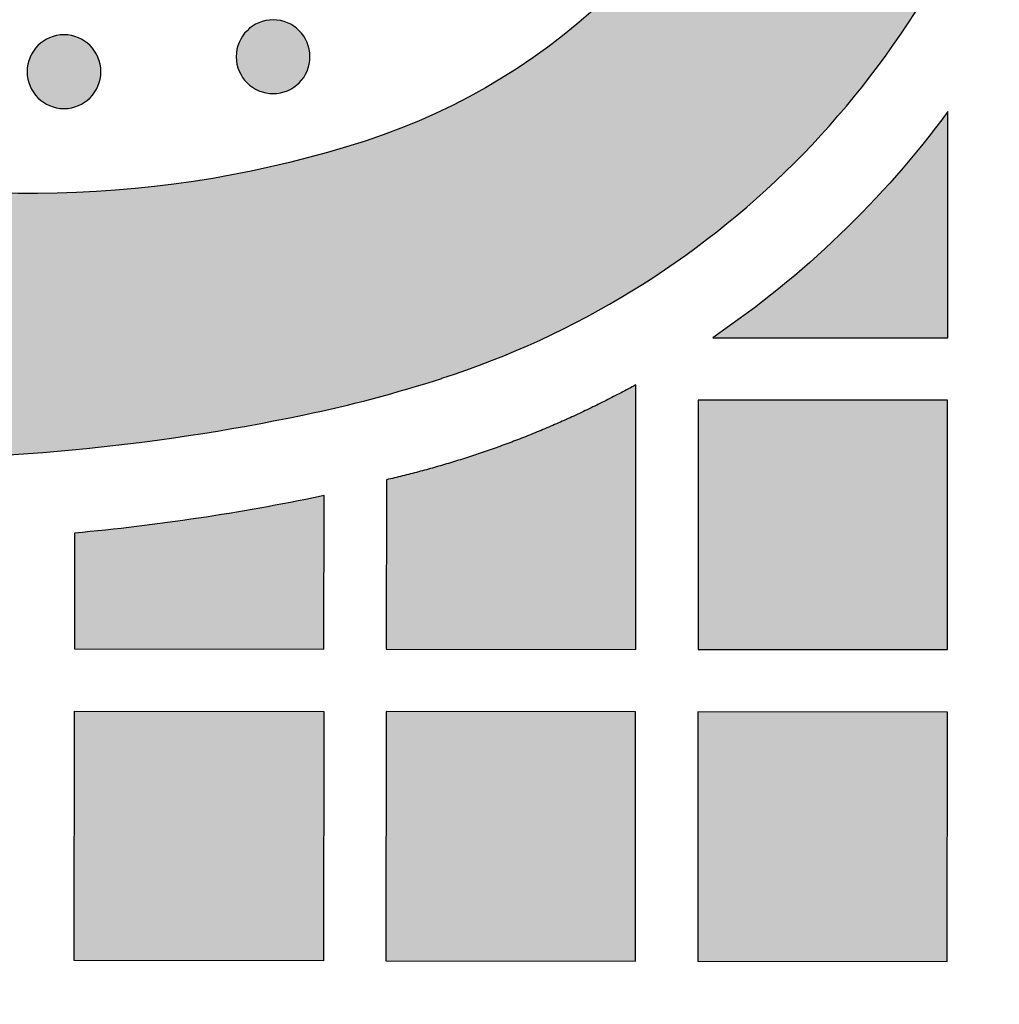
# Model space of a CAD drawing. Header units: millimetres. Extents: x -3873 to -97, y 912 to 4165.
# Tile 570 of 656: x -1401 to -1354, y 3028 to 3075. Entities that reach past the tile are written whole.
import ezdxf

# ---------------------------------------------------------------- set-up
doc = ezdxf.new("R2010")
doc.units = ezdxf.units.MM
doc.layers.add('pattern', color=7, linetype='Continuous', true_color=0x000000)

msp = doc.modelspace()

# ---------------------------------------------------------------- hatches: boundary and pattern name
at = {"layer": 'pattern'}
for points in [[(-1452.952, 3067.224), (-1451.545, 3066.873), (-1450.146, 3066.481), (-1448.754, 3066.049), (-1447.373, 3065.577), (-1446.003, 3065.066), (-1444.646, 3064.516), (-1443.304, 3063.927), (-1441.98, 3063.3), (-1440.673, 3062.636), (-1439.386, 3061.936), (-1438.12, 3061.2), (-1436.877, 3060.43), (-1435.659, 3059.626), (-1434.465, 3058.79), (-1433.299, 3057.923), (-1432.16, 3057.027), (-1429.43, 3056.398), (-1426.676, 3055.844), (-1423.901, 3055.366), (-1421.109, 3054.964), (-1418.302, 3054.64), (-1415.484, 3054.394), (-1412.658, 3054.227), (-1409.827, 3054.139), (-1406.995, 3054.129), (-1404.164, 3054.199), (-1401.339, 3054.348), (-1398.523, 3054.576), (-1395.719, 3054.881), (-1392.929, 3055.264), (-1390.158, 3055.723), (-1387.407, 3056.257), (-1385.734, 3056.629), (-1384.071, 3057.046), (-1382.419, 3057.507), (-1380.781, 3058.012), (-1379.635, 3058.4), (-1378.492, 3058.824), (-1377.356, 3059.283), (-1376.226, 3059.778), (-1375.106, 3060.308), (-1373.997, 3060.874), (-1372.899, 3061.474), (-1371.816, 3062.109), (-1370.748, 3062.779), (-1369.697, 3063.482), (-1368.665, 3064.218), (-1367.653, 3064.986), (-1366.663, 3065.786), (-1365.696, 3066.616), (-1364.753, 3067.475), (-1363.836, 3068.363), (-1362.947, 3069.278), (-1362.085, 3070.219), (-1361.253, 3071.185), (-1360.452, 3072.174), (-1359.682, 3073.184), (-1358.944, 3074.215), (-1358.239, 3075.264), (-1357.567, 3076.331), (-1356.93, 3077.413), (-1356.327, 3078.509), (-1355.76, 3079.618), (-1355.227, 3080.737), (-1354.731, 3081.865), (-1354.269, 3083.001), (-1353.843, 3084.143), (-1353.453, 3085.289), (-1353.034, 3086.625), (-1352.644, 3087.976), (-1352.282, 3089.339), (-1351.949, 3090.714), (-1351.645, 3092.101), (-1351.372, 3093.497), (-1351.129, 3094.903), (-1350.916, 3096.317), (-1350.735, 3097.738), (-1350.586, 3099.166), (-1350.468, 3100.598), (-1350.382, 3102.035), (-1350.328, 3103.475), (-1350.307, 3104.916), (-1350.318, 3106.359), (-1350.361, 3107.801), (-1350.436, 3109.242), (-1350.544, 3110.68), (-1350.685, 3112.115), (-1350.857, 3113.546), (-1351.061, 3114.97), (-1351.296, 3116.388), (-1351.563, 3117.799), (-1351.861, 3119.2), (-1352.189, 3120.592), (-1352.547, 3121.973), (-1352.934, 3123.342), (-1353.351, 3124.699), (-1353.796, 3126.042), (-1354.27, 3127.371), (-1354.77, 3128.684), (-1355.297, 3129.982), (-1356.582, 3132.68), (-1357.787, 3135.419), (-1358.91, 3138.197), (-1359.948, 3141.008), (-1360.9, 3143.849), (-1361.766, 3146.716), (-1362.544, 3149.606), (-1363.233, 3152.514), (-1363.505, 3151.299), (-1363.8, 3150.087), (-1364.119, 3148.879), (-1364.46, 3147.677), (-1364.825, 3146.481), (-1365.213, 3145.292), (-1365.624, 3144.109), (-1366.058, 3142.934), (-1366.514, 3141.768), (-1366.991, 3140.611), (-1367.491, 3139.464), (-1368.013, 3138.328), (-1368.555, 3137.202), (-1369.119, 3136.088), (-1369.703, 3134.985), (-1370.307, 3133.896), (-1369.328, 3132.097), (-1368.405, 3130.266), (-1367.539, 3128.405), (-1366.731, 3126.517), (-1365.983, 3124.605), (-1365.296, 3122.671), (-1364.67, 3120.718), (-1364.106, 3118.749), (-1363.872, 3117.848), (-1363.653, 3116.941), (-1363.45, 3116.027), (-1363.263, 3115.108), (-1363.093, 3114.185), (-1362.938, 3113.256), (-1362.801, 3112.324), (-1362.68, 3111.387), (-1362.575, 3110.448), (-1362.488, 3109.506), (-1362.418, 3108.561), (-1362.364, 3107.614), (-1362.328, 3106.666), (-1362.309, 3105.717), (-1362.308, 3104.768), (-1362.323, 3103.818), (-1362.356, 3102.869), (-1362.406, 3101.921), (-1362.473, 3100.974), (-1362.558, 3100.029), (-1362.659, 3099.087), (-1362.778, 3098.147), (-1362.913, 3097.21), (-1363.065, 3096.277), (-1363.234, 3095.348), (-1363.419, 3094.424), (-1363.62, 3093.505), (-1363.838, 3092.591), (-1364.071, 3091.683), (-1364.321, 3090.781), (-1364.585, 3089.886), (-1364.865, 3088.997), (-1365.145, 3088.176), (-1365.451, 3087.357), (-1365.782, 3086.542), (-1366.138, 3085.733), (-1366.52, 3084.93), (-1366.927, 3084.135), (-1367.359, 3083.348), (-1367.817, 3082.572), (-1368.298, 3081.807), (-1368.804, 3081.054), (-1369.333, 3080.315), (-1369.886, 3079.59), (-1370.461, 3078.881), (-1371.057, 3078.188), (-1371.675, 3077.513), (-1372.314, 3076.857), (-1372.971, 3076.22), (-1373.647, 3075.603), (-1374.341, 3075.008), (-1375.051, 3074.434), (-1375.777, 3073.883), (-1376.518, 3073.355), (-1377.271, 3072.851), (-1378.038, 3072.371), (-1378.815, 3071.915), (-1379.602, 3071.484), (-1380.398, 3071.079), (-1381.201, 3070.698), (-1382.011, 3070.343), (-1382.827, 3070.014), (-1383.646, 3069.71), (-1384.468, 3069.432), (-1385.357, 3069.153), (-1386.253, 3068.89), (-1387.155, 3068.643), (-1388.064, 3068.411), (-1388.978, 3068.195), (-1389.898, 3067.996), (-1390.822, 3067.812), (-1391.751, 3067.645), (-1392.685, 3067.495), (-1393.622, 3067.361), (-1394.562, 3067.245), (-1395.505, 3067.145), (-1396.45, 3067.063), (-1397.397, 3066.997), (-1398.345, 3066.949), (-1399.294, 3066.918), (-1400.244, 3066.904), (-1401.193, 3066.907), (-1402.142, 3066.928), (-1403.09, 3066.966), (-1404.037, 3067.021), (-1404.981, 3067.093), (-1405.923, 3067.182), (-1406.863, 3067.289), (-1407.799, 3067.411), (-1408.731, 3067.551), (-1409.659, 3067.707), (-1410.582, 3067.879), (-1411.501, 3068.068), (-1412.414, 3068.273), (-1413.321, 3068.493), (-1414.222, 3068.729), (-1416.191, 3069.297), (-1418.144, 3069.927), (-1420.079, 3070.619), (-1421.991, 3071.372), (-1423.879, 3072.184), (-1425.74, 3073.055), (-1427.571, 3073.982), (-1429.369, 3074.966), (-1430.722, 3074.202), (-1432.097, 3073.472), (-1433.494, 3072.776), (-1434.911, 3072.117), (-1436.346, 3071.494), (-1437.8, 3070.908), (-1439.269, 3070.361), (-1440.752, 3069.852), (-1442.249, 3069.382), (-1443.757, 3068.953), (-1445.274, 3068.563), (-1446.8, 3068.214), (-1448.332, 3067.905), (-1449.869, 3067.637), (-1451.41, 3067.41)], [(-1390.155, 3074.742), (-1390.127, 3074.77), (-1390.098, 3074.797), (-1390.068, 3074.824), (-1390.038, 3074.85), (-1390.006, 3074.876), (-1389.973, 3074.901), (-1389.94, 3074.925), (-1389.906, 3074.949), (-1389.871, 3074.973), (-1389.835, 3074.995), (-1389.799, 3075.017), (-1389.762, 3075.039), (-1389.723, 3075.059), (-1389.685, 3075.079), (-1389.645, 3075.098), (-1389.605, 3075.115), (-1389.564, 3075.132), (-1389.523, 3075.148), (-1389.481, 3075.164), (-1389.439, 3075.178), (-1389.396, 3075.191), (-1389.352, 3075.203), (-1389.308, 3075.214), (-1389.264, 3075.223), (-1389.219, 3075.232), (-1389.174, 3075.24), (-1389.129, 3075.246), (-1389.084, 3075.251), (-1389.038, 3075.256), (-1388.992, 3075.258), (-1388.946, 3075.26), (-1388.9, 3075.261), (-1388.854, 3075.26), (-1388.809, 3075.258), (-1388.763, 3075.255), (-1388.717, 3075.251), (-1388.672, 3075.246), (-1388.626, 3075.239), (-1388.581, 3075.232), (-1388.537, 3075.223), (-1388.492, 3075.213), (-1388.449, 3075.202), (-1388.405, 3075.19), (-1388.362, 3075.177), (-1388.32, 3075.162), (-1388.278, 3075.147), (-1388.236, 3075.131), (-1388.196, 3075.114), (-1388.156, 3075.096), (-1388.116, 3075.077), (-1388.078, 3075.058), (-1388.04, 3075.037), (-1388.002, 3075.016), (-1387.966, 3074.994), (-1387.93, 3074.971), (-1387.895, 3074.947), (-1387.861, 3074.923), (-1387.828, 3074.899), (-1387.795, 3074.873), (-1387.764, 3074.848), (-1387.733, 3074.821), (-1387.703, 3074.795), (-1387.674, 3074.767), (-1387.646, 3074.74), (-1387.619, 3074.712), (-1387.592, 3074.683), (-1387.565, 3074.653), (-1387.539, 3074.622), (-1387.513, 3074.59), (-1387.488, 3074.558), (-1387.463, 3074.525), (-1387.439, 3074.49), (-1387.416, 3074.455), (-1387.393, 3074.42), (-1387.371, 3074.383), (-1387.35, 3074.346), (-1387.329, 3074.308), (-1387.31, 3074.269), (-1387.291, 3074.23), (-1387.273, 3074.19), (-1387.256, 3074.149), (-1387.24, 3074.107), (-1387.225, 3074.066), (-1387.211, 3074.023), (-1387.198, 3073.98), (-1387.186, 3073.937), (-1387.175, 3073.893), (-1387.165, 3073.848), (-1387.156, 3073.804), (-1387.149, 3073.759), (-1387.142, 3073.713), (-1387.137, 3073.668), (-1387.133, 3073.622), (-1387.13, 3073.577), (-1387.128, 3073.531), (-1387.128, 3073.485), (-1387.128, 3073.439), (-1387.13, 3073.393), (-1387.133, 3073.347), (-1387.137, 3073.302), (-1387.143, 3073.256), (-1387.149, 3073.211), (-1387.157, 3073.166), (-1387.166, 3073.121), (-1387.176, 3073.077), (-1387.187, 3073.033), (-1387.199, 3072.99), (-1387.212, 3072.947), (-1387.226, 3072.904), (-1387.241, 3072.862), (-1387.257, 3072.821), (-1387.274, 3072.78), (-1387.292, 3072.74), (-1387.311, 3072.701), (-1387.331, 3072.662), (-1387.351, 3072.624), (-1387.373, 3072.587), (-1387.395, 3072.55), (-1387.418, 3072.515), (-1387.441, 3072.48), (-1387.465, 3072.446), (-1387.49, 3072.412), (-1387.515, 3072.38), (-1387.541, 3072.348), (-1387.567, 3072.318), (-1387.594, 3072.288), (-1387.621, 3072.259), (-1387.649, 3072.231), (-1387.677, 3072.203), (-1387.706, 3072.176), (-1387.736, 3072.149), (-1387.766, 3072.123), (-1387.798, 3072.097), (-1387.831, 3072.072), (-1387.864, 3072.048), (-1387.898, 3072.024), (-1387.933, 3072), (-1387.969, 3071.977), (-1388.005, 3071.955), (-1388.043, 3071.934), (-1388.081, 3071.914), (-1388.119, 3071.894), (-1388.159, 3071.875), (-1388.199, 3071.857), (-1388.24, 3071.84), (-1388.281, 3071.824), (-1388.323, 3071.809), (-1388.365, 3071.795), (-1388.408, 3071.782), (-1388.452, 3071.77), (-1388.496, 3071.759), (-1388.54, 3071.749), (-1388.585, 3071.741), (-1388.63, 3071.733), (-1388.675, 3071.727), (-1388.72, 3071.721), (-1388.766, 3071.717), (-1388.812, 3071.714), (-1388.858, 3071.713), (-1388.904, 3071.712), (-1388.95, 3071.713), (-1388.996, 3071.715), (-1389.041, 3071.718), (-1389.087, 3071.722), (-1389.132, 3071.727), (-1389.178, 3071.734), (-1389.223, 3071.741), (-1389.267, 3071.75), (-1389.312, 3071.76), (-1389.355, 3071.771), (-1389.399, 3071.783), (-1389.442, 3071.796), (-1389.484, 3071.81), (-1389.526, 3071.826), (-1389.568, 3071.842), (-1389.608, 3071.859), (-1389.648, 3071.877), (-1389.688, 3071.896), (-1389.726, 3071.915), (-1389.764, 3071.936), (-1389.802, 3071.957), (-1389.838, 3071.979), (-1389.874, 3072.002), (-1389.909, 3072.025), (-1389.943, 3072.05), (-1389.976, 3072.074), (-1390.009, 3072.099), (-1390.04, 3072.125), (-1390.071, 3072.152), (-1390.101, 3072.178), (-1390.13, 3072.205), (-1390.158, 3072.233), (-1390.185, 3072.261), (-1390.212, 3072.29), (-1390.239, 3072.32), (-1390.265, 3072.351), (-1390.291, 3072.383), (-1390.316, 3072.415), (-1390.341, 3072.448), (-1390.365, 3072.482), (-1390.388, 3072.517), (-1390.411, 3072.553), (-1390.433, 3072.59), (-1390.454, 3072.627), (-1390.475, 3072.665), (-1390.494, 3072.704), (-1390.513, 3072.743), (-1390.531, 3072.783), (-1390.548, 3072.824), (-1390.564, 3072.865), (-1390.579, 3072.907), (-1390.593, 3072.95), (-1390.606, 3072.993), (-1390.618, 3073.036), (-1390.629, 3073.08), (-1390.639, 3073.125), (-1390.648, 3073.169), (-1390.655, 3073.214), (-1390.662, 3073.259), (-1390.667, 3073.305), (-1390.671, 3073.351), (-1390.674, 3073.396), (-1390.676, 3073.442), (-1390.676, 3073.488), (-1390.676, 3073.534), (-1390.674, 3073.58), (-1390.671, 3073.626), (-1390.667, 3073.671), (-1390.661, 3073.717), (-1390.655, 3073.762), (-1390.647, 3073.807), (-1390.638, 3073.852), (-1390.628, 3073.896), (-1390.617, 3073.94), (-1390.605, 3073.983), (-1390.592, 3074.026), (-1390.578, 3074.069), (-1390.563, 3074.111), (-1390.547, 3074.152), (-1390.53, 3074.193), (-1390.512, 3074.233), (-1390.493, 3074.272), (-1390.473, 3074.311), (-1390.453, 3074.349), (-1390.431, 3074.386), (-1390.409, 3074.423), (-1390.386, 3074.458), (-1390.363, 3074.493), (-1390.339, 3074.527), (-1390.314, 3074.561), (-1390.289, 3074.593), (-1390.263, 3074.625), (-1390.237, 3074.655), (-1390.21, 3074.685), (-1390.183, 3074.714)], [(-1400.218, 3074.024), (-1400.19, 3074.051), (-1400.161, 3074.079), (-1400.131, 3074.105), (-1400.1, 3074.132), (-1400.068, 3074.157), (-1400.036, 3074.182), (-1400.003, 3074.207), (-1399.968, 3074.231), (-1399.933, 3074.254), (-1399.898, 3074.277), (-1399.861, 3074.299), (-1399.824, 3074.32), (-1399.786, 3074.341), (-1399.747, 3074.36), (-1399.708, 3074.379), (-1399.668, 3074.397), (-1399.627, 3074.414), (-1399.585, 3074.43), (-1399.544, 3074.445), (-1399.501, 3074.459), (-1399.458, 3074.472), (-1399.415, 3074.484), (-1399.371, 3074.495), (-1399.326, 3074.505), (-1399.282, 3074.514), (-1399.237, 3074.521), (-1399.191, 3074.528), (-1399.146, 3074.533), (-1399.1, 3074.537), (-1399.055, 3074.54), (-1399.009, 3074.542), (-1398.963, 3074.542), (-1398.917, 3074.542), (-1398.871, 3074.54), (-1398.825, 3074.537), (-1398.78, 3074.533), (-1398.734, 3074.527), (-1398.689, 3074.521), (-1398.644, 3074.513), (-1398.599, 3074.504), (-1398.555, 3074.495), (-1398.511, 3074.484), (-1398.468, 3074.471), (-1398.425, 3074.458), (-1398.382, 3074.444), (-1398.34, 3074.429), (-1398.299, 3074.413), (-1398.258, 3074.396), (-1398.218, 3074.378), (-1398.179, 3074.359), (-1398.14, 3074.339), (-1398.102, 3074.319), (-1398.065, 3074.297), (-1398.028, 3074.275), (-1397.993, 3074.253), (-1397.958, 3074.229), (-1397.924, 3074.205), (-1397.89, 3074.18), (-1397.858, 3074.155), (-1397.826, 3074.129), (-1397.796, 3074.103), (-1397.766, 3074.076), (-1397.737, 3074.049), (-1397.709, 3074.022), (-1397.681, 3073.993), (-1397.654, 3073.964), (-1397.627, 3073.934), (-1397.601, 3073.904), (-1397.575, 3073.872), (-1397.55, 3073.84), (-1397.526, 3073.806), (-1397.502, 3073.772), (-1397.478, 3073.737), (-1397.455, 3073.701), (-1397.433, 3073.665), (-1397.412, 3073.628), (-1397.392, 3073.59), (-1397.372, 3073.551), (-1397.353, 3073.511), (-1397.335, 3073.471), (-1397.318, 3073.431), (-1397.302, 3073.389), (-1397.287, 3073.347), (-1397.273, 3073.305), (-1397.26, 3073.262), (-1397.248, 3073.218), (-1397.237, 3073.174), (-1397.227, 3073.13), (-1397.219, 3073.085), (-1397.211, 3073.04), (-1397.205, 3072.995), (-1397.199, 3072.95), (-1397.195, 3072.904), (-1397.192, 3072.858), (-1397.191, 3072.812), (-1397.19, 3072.766), (-1397.191, 3072.721), (-1397.193, 3072.675), (-1397.196, 3072.629), (-1397.2, 3072.583), (-1397.205, 3072.538), (-1397.212, 3072.493), (-1397.219, 3072.448), (-1397.228, 3072.403), (-1397.238, 3072.359), (-1397.249, 3072.315), (-1397.261, 3072.271), (-1397.274, 3072.228), (-1397.288, 3072.186), (-1397.304, 3072.144), (-1397.32, 3072.103), (-1397.337, 3072.062), (-1397.355, 3072.022), (-1397.374, 3071.982), (-1397.393, 3071.944), (-1397.414, 3071.906), (-1397.435, 3071.868), (-1397.457, 3071.832), (-1397.48, 3071.796), (-1397.503, 3071.761), (-1397.528, 3071.727), (-1397.552, 3071.694), (-1397.577, 3071.662), (-1397.603, 3071.63), (-1397.63, 3071.599), (-1397.656, 3071.569), (-1397.683, 3071.54), (-1397.711, 3071.512), (-1397.739, 3071.485), (-1397.768, 3071.458), (-1397.798, 3071.431), (-1397.829, 3071.405), (-1397.861, 3071.379), (-1397.893, 3071.354), (-1397.926, 3071.329), (-1397.96, 3071.305), (-1397.995, 3071.282), (-1398.031, 3071.259), (-1398.068, 3071.237), (-1398.105, 3071.216), (-1398.143, 3071.195), (-1398.182, 3071.176), (-1398.221, 3071.157), (-1398.261, 3071.139), (-1398.302, 3071.122), (-1398.343, 3071.106), (-1398.385, 3071.091), (-1398.428, 3071.077), (-1398.471, 3071.064), (-1398.514, 3071.052), (-1398.558, 3071.041), (-1398.603, 3071.031), (-1398.647, 3071.022), (-1398.692, 3071.015), (-1398.737, 3071.008), (-1398.783, 3071.003), (-1398.829, 3070.999), (-1398.874, 3070.996), (-1398.92, 3070.994), (-1398.966, 3070.994), (-1399.012, 3070.995), (-1399.058, 3070.996), (-1399.104, 3070.999), (-1399.149, 3071.004), (-1399.195, 3071.009), (-1399.24, 3071.015), (-1399.285, 3071.023), (-1399.33, 3071.032), (-1399.374, 3071.042), (-1399.418, 3071.053), (-1399.461, 3071.065), (-1399.504, 3071.078), (-1399.547, 3071.092), (-1399.589, 3071.107), (-1399.63, 3071.123), (-1399.671, 3071.14), (-1399.711, 3071.158), (-1399.75, 3071.177), (-1399.789, 3071.197), (-1399.827, 3071.218), (-1399.864, 3071.239), (-1399.901, 3071.261), (-1399.936, 3071.284), (-1399.971, 3071.307), (-1400.005, 3071.331), (-1400.039, 3071.356), (-1400.071, 3071.381), (-1400.103, 3071.407), (-1400.133, 3071.433), (-1400.163, 3071.46), (-1400.192, 3071.487), (-1400.22, 3071.515), (-1400.248, 3071.543), (-1400.275, 3071.572), (-1400.302, 3071.602), (-1400.328, 3071.633), (-1400.354, 3071.664), (-1400.379, 3071.697), (-1400.403, 3071.73), (-1400.427, 3071.764), (-1400.451, 3071.799), (-1400.473, 3071.835), (-1400.495, 3071.871), (-1400.517, 3071.909), (-1400.537, 3071.947), (-1400.557, 3071.985), (-1400.576, 3072.025), (-1400.593, 3072.065), (-1400.61, 3072.106), (-1400.627, 3072.147), (-1400.642, 3072.189), (-1400.656, 3072.232), (-1400.669, 3072.275), (-1400.681, 3072.318), (-1400.692, 3072.362), (-1400.701, 3072.406), (-1400.71, 3072.451), (-1400.718, 3072.496), (-1400.724, 3072.541), (-1400.729, 3072.587), (-1400.734, 3072.632), (-1400.736, 3072.678), (-1400.738, 3072.724), (-1400.739, 3072.77), (-1400.738, 3072.816), (-1400.736, 3072.862), (-1400.733, 3072.907), (-1400.729, 3072.953), (-1400.724, 3072.999), (-1400.717, 3073.044), (-1400.71, 3073.089), (-1400.701, 3073.133), (-1400.691, 3073.178), (-1400.68, 3073.222), (-1400.668, 3073.265), (-1400.655, 3073.308), (-1400.64, 3073.35), (-1400.625, 3073.392), (-1400.609, 3073.434), (-1400.592, 3073.474), (-1400.574, 3073.515), (-1400.555, 3073.554), (-1400.536, 3073.593), (-1400.515, 3073.631), (-1400.494, 3073.668), (-1400.472, 3073.704), (-1400.449, 3073.74), (-1400.425, 3073.775), (-1400.401, 3073.809), (-1400.377, 3073.842), (-1400.351, 3073.875), (-1400.326, 3073.906), (-1400.299, 3073.937), (-1400.273, 3073.967), (-1400.245, 3073.996)], [(-1356.433, 3070.85), (-1357.024, 3070.066), (-1357.632, 3069.293), (-1358.258, 3068.532), (-1358.9, 3067.784), (-1359.558, 3067.049), (-1360.233, 3066.328), (-1360.923, 3065.62), (-1361.627, 3064.928), (-1362.347, 3064.25), (-1363.081, 3063.589), (-1363.828, 3062.943), (-1364.588, 3062.314), (-1365.361, 3061.701), (-1366.145, 3061.106), (-1366.941, 3060.528), (-1367.748, 3059.969), (-1356.443, 3059.958)], [(-1383.449, 3053.132), (-1383.457, 3044.983), (-1371.457, 3044.972), (-1371.445, 3057.705), (-1372.872, 3056.952), (-1374.326, 3056.248), (-1375.803, 3055.595), (-1377.301, 3054.995), (-1378.057, 3054.714), (-1378.818, 3054.447), (-1379.582, 3054.193), (-1380.35, 3053.954), (-1381.121, 3053.727), (-1381.895, 3053.515), (-1382.671, 3053.317)], [(-1356.458, 3044.958), (-1356.446, 3056.958), (-1368.446, 3056.969), (-1368.457, 3044.969)], [(-1386.45, 3052.37), (-1386.591, 3052.341), (-1389.535, 3051.771), (-1392.496, 3051.284), (-1395.469, 3050.882), (-1398.452, 3050.565), (-1398.457, 3044.998), (-1386.457, 3044.986)], [(-1386.472, 3029.986), (-1398.471, 3029.998), (-1398.46, 3041.997), (-1386.46, 3041.986)], [(-1371.472, 3029.972), (-1371.46, 3041.972), (-1383.46, 3041.983), (-1383.472, 3029.984)], [(-1356.472, 3029.958), (-1356.46, 3041.957), (-1368.46, 3041.969), (-1368.471, 3029.969)]]:
    msp.add_hatch(color=256, dxfattribs=at).paths.add_polyline_path(points, flags=0)

# ---------------------------------------------------------------- linework, layer by layer
for p, q in [((-1371.457, 3044.972), (-1371.445, 3057.705)), ((-1383.449, 3053.132), (-1383.457, 3044.983)), ((-1383.457, 3044.983), (-1371.457, 3044.972))]:
    msp.add_line(p, q, dxfattribs=at)
for points in [[(-1367.748, 3059.969), (-1356.443, 3059.958), (-1356.433, 3070.85)], [(-1398.452, 3050.565), (-1398.457, 3044.998), (-1386.457, 3044.986), (-1386.45, 3052.37)]]:
    msp.add_lwpolyline(points, dxfattribs=at)
for points in [[(-1356.458, 3044.958), (-1356.446, 3056.958), (-1368.446, 3056.969), (-1368.457, 3044.969)], [(-1386.472, 3029.986), (-1398.471, 3029.998), (-1398.46, 3041.997), (-1386.46, 3041.986)], [(-1371.472, 3029.972), (-1371.46, 3041.972), (-1383.46, 3041.983), (-1383.472, 3029.984)], [(-1356.472, 3029.958), (-1356.46, 3041.957), (-1368.46, 3041.969), (-1368.471, 3029.969)]]:
    msp.add_lwpolyline(points, close=True, dxfattribs=at)
at = {"layer": 'pattern', "extrusion": (0, 0, -1)}
for centre in [(1388.902, 3073.486), (1398.964, 3072.768)]:
    msp.add_circle(centre, 1.774, dxfattribs=at)
for centre, radius, start, end in [((1654.828, 2908.888), 387.7, 139.331, 179.79511), ((1393.825, 3098.409), 30.45, 198.0034, 252.1058), ((1393.825, 3098.409), 46.45, 216.3912, 235.8485), ((1400.528, 3119.169), 52.266, 252.1058, 285.1893), ((1655.18, 2908.708), 262.09, 145.50001, 179.63142), ((1408.085, 3155.405), 105.282, 258.21991, 264.75036), ((1400.546, 3119.254), 68.353, 258.09953, 258.21976)]:
    msp.add_arc(centre, radius, start, end, dxfattribs=at)
at = {"layer": 'pattern'}
for centre, radius, start, end in [((-1393.825, 3098.409), 42.45, 287.8942, 341.9966), ((-1400.528, 3119.169), 64.266, 281.78009, 287.8942), ((-1408.085, 3155.405), 101.282, 256.24881, 281.78008)]:
    msp.add_arc(centre, radius, start, end, dxfattribs=at)
msp.add_rational_spline([(-1371.445, 3057.705), (-1377.154, 3054.566), (-1383.449, 3053.132)], [1, 0.990307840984, 1], degree=2, dxfattribs=at)

doc.saveas('drawing.dxf')
